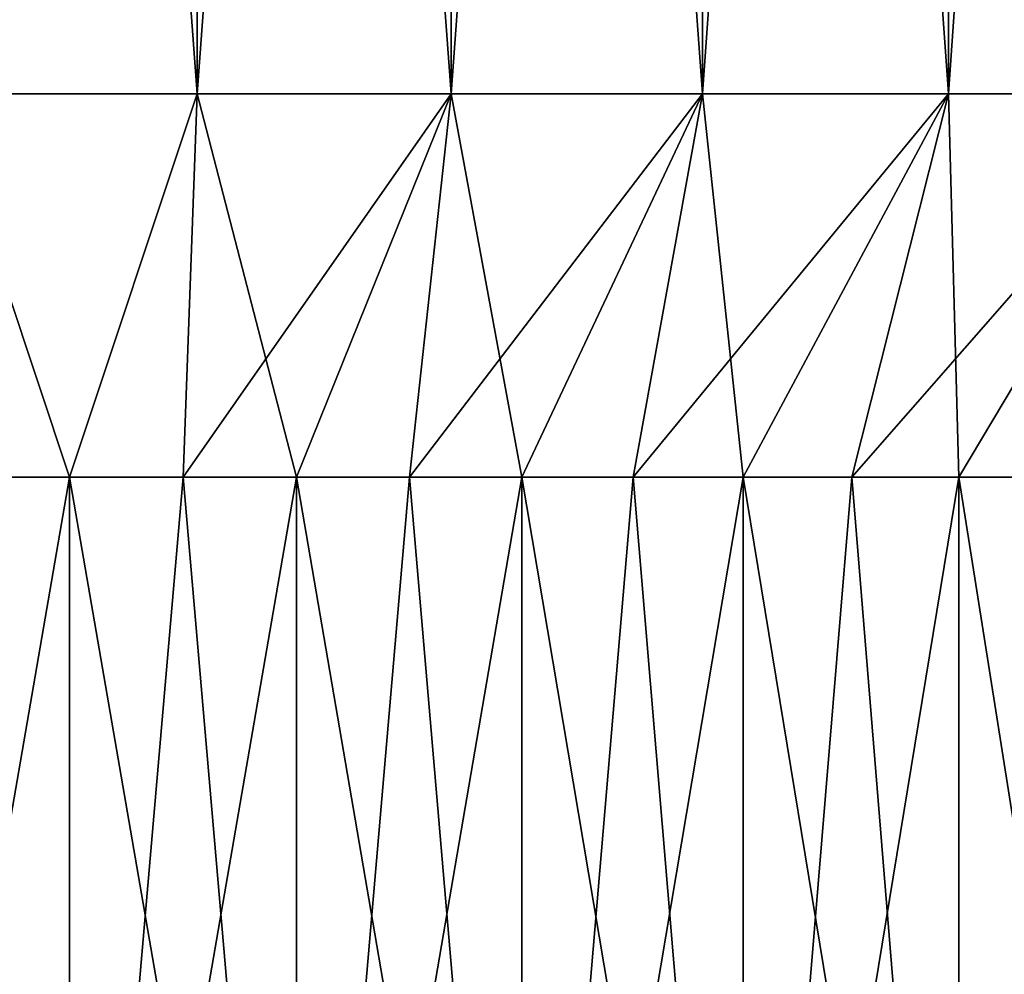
# Model space of a CAD drawing. Header units: metres. Extents: x -104 to 104, y -68 to 90.
# Tile 724 of 744: x 76.27 to 80.77, y 68.82 to 73.18. Entities that reach past the tile are written whole.
import ezdxf

# ---------------------------------------------------------------- set-up
doc = ezdxf.new("R2010")
doc.units = ezdxf.units.M
doc.layers.add('solid_FIT-BATH-153_SW0002', color=7, linetype='CONTINUOUS')

msp = doc.modelspace()

# ---------------------------------------------------------------- linework, layer by layer
at = {"layer": 'solid_FIT-BATH-153_SW0002'}
for points in [[(75.916344, 72.836777, -12.986892), (75.916344, 88.586777, -12.986892), (77.083656, 88.586777, -12.986892)], [(77.083656, 72.836777, -12.986892), (75.916344, 72.836777, -12.986892), (77.083656, 88.586777, -12.986892)], [(77.083656, 72.836777, 12.986892), (77.083656, 88.586777, 12.986892), (75.916344, 88.586777, 12.986892)], [(75.916344, 72.836777, 12.986892), (77.083656, 72.836777, 12.986892), (75.916344, 88.586777, 12.986892)], [(77.083656, 72.836777, -12.986892), (77.083656, 88.586777, -12.986892), (78.245117, 88.586777, -12.882335)], [(78.245117, 72.836777, -12.882335), (77.083656, 72.836777, -12.986892), (78.245117, 88.586777, -12.882335)], [(78.245117, 72.836777, 12.882335), (78.245117, 88.586777, 12.882335), (77.083656, 88.586777, 12.986892)], [(77.083656, 72.836777, 12.986892), (78.245117, 72.836777, 12.882335), (77.083656, 88.586777, 12.986892)], [(78.245117, 72.836777, -12.882335), (78.245117, 88.586777, -12.882335), (79.39254, 88.586777, -12.674116)], [(79.39254, 72.836777, -12.674116), (78.245117, 72.836777, -12.882335), (79.39254, 88.586777, -12.674116)], [(79.39254, 72.836777, 12.674116), (79.39254, 88.586777, 12.674116), (78.245117, 88.586777, 12.882335)], [(78.245117, 72.836777, 12.882335), (79.39254, 72.836777, 12.674116), (78.245117, 88.586777, 12.882335)], [(79.39254, 72.836777, -12.674116), (79.39254, 88.586777, -12.674116), (80.51722, 88.586777, -12.363734)], [(80.51722, 72.836777, -12.363734), (79.39254, 72.836777, -12.674116), (80.51722, 88.586777, -12.363734)], [(80.51722, 72.836777, 12.363734), (80.51722, 88.586777, 12.363734), (79.39254, 88.586777, 12.674116)], [(79.39254, 72.836777, 12.674116), (80.51722, 72.836777, 12.363734), (79.39254, 88.586777, 12.674116)], [(80.51722, 72.836777, -12.363734), (80.51722, 88.586777, -12.363734), (81.609543, 88.586777, -11.953767)], [(81.609543, 72.836777, -11.953767), (80.51722, 72.836777, -12.363734), (81.609543, 88.586777, -11.953767)], [(81.609543, 72.836777, 11.953767), (81.609543, 88.586777, 11.953767), (80.51722, 88.586777, 12.363734)], [(80.51722, 72.836777, 12.363734), (81.609543, 72.836777, 11.953767), (80.51722, 88.586777, 12.363734)], [(76.5, 71.086777, -11.25), (75.916344, 72.836777, -12.986892), (77.083656, 72.836777, -12.986892)], [(76.5, 71.086777, -11.25), (75.980606, 71.086777, -11.238004), (75.916344, 72.836777, -12.986892)], [(76.5, 71.086777, 11.25), (77.083656, 72.836777, 12.986892), (75.916344, 72.836777, 12.986892)], [(75.980606, 71.086777, 11.238004), (76.5, 71.086777, 11.25), (75.916344, 72.836777, 12.986892)], [(77.019394, 71.086777, -11.238004), (76.5, 71.086777, -11.25), (77.083656, 72.836777, -12.986892)], [(76.5, 71.086777, 11.25), (77.019394, 71.086777, 11.238004), (77.083656, 72.836777, 12.986892)], [(77.019394, 71.086777, -11.238004), (77.083656, 72.836777, -12.986892), (78.245117, 72.836777, -12.882335)], [(77.537689, 71.086777, -11.20204), (77.019394, 71.086777, -11.238004), (78.245117, 72.836777, -12.882335)], [(77.019394, 71.086777, 11.238004), (77.537689, 71.086777, 11.20204), (77.083656, 72.836777, 12.986892)], [(77.537689, 71.086777, 11.20204), (78.245117, 72.836777, 12.882335), (77.083656, 72.836777, 12.986892)], [(78.053925, 71.086777, -11.142163), (77.537689, 71.086777, -11.20204), (78.245117, 72.836777, -12.882335)], [(77.537689, 71.086777, 11.20204), (78.053925, 71.086777, 11.142163), (78.245117, 72.836777, 12.882335)], [(78.053925, 71.086777, -11.142163), (78.245117, 72.836777, -12.882335), (79.39254, 72.836777, -12.674116)], [(78.567131, 71.086777, -11.058456), (78.053925, 71.086777, -11.142163), (79.39254, 72.836777, -12.674116)], [(78.053925, 71.086777, 11.142163), (78.567131, 71.086777, 11.058456), (78.245117, 72.836777, 12.882335)], [(78.567131, 71.086777, 11.058456), (79.39254, 72.836777, 12.674116), (78.245117, 72.836777, 12.882335)], [(79.075981, 71.086777, -10.95111), (78.567131, 71.086777, -11.058456), (79.39254, 72.836777, -12.674116)], [(78.567131, 71.086777, 11.058456), (79.075981, 71.086777, 10.95111), (79.39254, 72.836777, 12.674116)], [(79.075981, 71.086777, -10.95111), (79.39254, 72.836777, -12.674116), (80.51722, 72.836777, -12.363734)], [(79.579079, 71.086777, -10.820433), (79.075981, 71.086777, -10.95111), (80.51722, 72.836777, -12.363734)], [(79.075981, 71.086777, 10.95111), (79.579079, 71.086777, 10.820433), (79.39254, 72.836777, 12.674116)], [(79.579079, 71.086777, 10.820433), (80.51722, 72.836777, 12.363734), (79.39254, 72.836777, 12.674116)], [(80.075279, 71.086777, -10.666764), (79.579079, 71.086777, -10.820433), (80.51722, 72.836777, -12.363734)], [(79.579079, 71.086777, 10.820433), (80.075279, 71.086777, 10.666764), (80.51722, 72.836777, 12.363734)], [(80.075279, 71.086777, -10.666764), (80.51722, 72.836777, -12.363734), (81.609543, 72.836777, -11.953767)], [(80.563805, 71.086777, -10.490375), (80.075279, 71.086777, -10.666764), (81.609543, 72.836777, -11.953767)], [(80.075279, 71.086777, 10.666764), (80.563805, 71.086777, 10.490375), (80.51722, 72.836777, 12.363734)], [(80.563805, 71.086777, 10.490375), (81.609543, 72.836777, 11.953767), (80.51722, 72.836777, 12.363734)], [(81.043869, 71.086777, -10.291537), (80.563805, 71.086777, -10.490375), (81.609543, 72.836777, -11.953767)], [(80.563805, 71.086777, 10.490375), (81.043869, 71.086777, 10.291537), (81.609543, 72.836777, 11.953767)], [(76.5, 65.086777, 11.25), (75.980606, 71.086777, 11.238004), (75.462311, 71.086777, 11.20204)], [(75.462311, 65.086777, 11.20204), (76.5, 65.086777, 11.25), (75.462311, 71.086777, 11.20204)], [(75.462311, 65.086777, -11.20204), (75.980606, 71.086777, -11.238004), (76.5, 71.086777, -11.25)], [(76.5, 65.086777, -11.25), (75.462311, 65.086777, -11.20204), (76.5, 71.086777, -11.25)], [(76.5, 65.086777, 11.25), (76.5, 71.086777, 11.25), (75.980606, 71.086777, 11.238004)], [(77.537689, 65.086777, 11.20204), (77.019394, 71.086777, 11.238004), (76.5, 71.086777, 11.25)], [(76.5, 65.086777, 11.25), (77.537689, 65.086777, 11.20204), (76.5, 71.086777, 11.25)], [(76.5, 65.086777, -11.25), (76.5, 71.086777, -11.25), (77.019394, 71.086777, -11.238004)], [(76.5, 65.086777, -11.25), (77.019394, 71.086777, -11.238004), (77.537689, 71.086777, -11.20204)], [(77.537689, 65.086777, -11.20204), (76.5, 65.086777, -11.25), (77.537689, 71.086777, -11.20204)], [(77.537689, 65.086777, 11.20204), (77.537689, 71.086777, 11.20204), (77.019394, 71.086777, 11.238004)], [(78.567131, 65.086777, 11.058456), (78.053925, 71.086777, 11.142163), (77.537689, 71.086777, 11.20204)], [(77.537689, 65.086777, 11.20204), (78.567131, 65.086777, 11.058456), (77.537689, 71.086777, 11.20204)], [(77.537689, 65.086777, -11.20204), (77.537689, 71.086777, -11.20204), (78.053925, 71.086777, -11.142163)], [(77.537689, 65.086777, -11.20204), (78.053925, 71.086777, -11.142163), (78.567131, 71.086777, -11.058456)], [(78.567131, 65.086777, -11.058456), (77.537689, 65.086777, -11.20204), (78.567131, 71.086777, -11.058456)], [(78.567131, 65.086777, 11.058456), (78.567131, 71.086777, 11.058456), (78.053925, 71.086777, 11.142163)], [(79.579079, 65.086777, 10.820433), (79.075981, 71.086777, 10.95111), (78.567131, 71.086777, 11.058456)], [(78.567131, 65.086777, 11.058456), (79.579079, 65.086777, 10.820433), (78.567131, 71.086777, 11.058456)], [(78.567131, 65.086777, -11.058456), (78.567131, 71.086777, -11.058456), (79.075981, 71.086777, -10.95111)], [(78.567131, 65.086777, -11.058456), (79.075981, 71.086777, -10.95111), (79.579079, 71.086777, -10.820433)], [(79.579079, 65.086777, -10.820433), (78.567131, 65.086777, -11.058456), (79.579079, 71.086777, -10.820433)], [(79.579079, 65.086777, 10.820433), (79.579079, 71.086777, 10.820433), (79.075981, 71.086777, 10.95111)], [(80.563805, 65.086777, 10.490375), (80.075279, 71.086777, 10.666764), (79.579079, 71.086777, 10.820433)], [(79.579079, 65.086777, 10.820433), (80.563805, 65.086777, 10.490375), (79.579079, 71.086777, 10.820433)], [(79.579079, 65.086777, -10.820433), (79.579079, 71.086777, -10.820433), (80.075279, 71.086777, -10.666764)], [(79.579079, 65.086777, -10.820433), (80.075279, 71.086777, -10.666764), (80.563805, 71.086777, -10.490375)], [(80.563805, 65.086777, -10.490375), (79.579079, 65.086777, -10.820433), (80.563805, 71.086777, -10.490375)], [(80.563805, 65.086777, 10.490375), (80.563805, 71.086777, 10.490375), (80.075279, 71.086777, 10.666764)], [(81.514404, 65.086777, 10.070663), (81.043869, 71.086777, 10.291537), (80.563805, 71.086777, 10.490375)], [(80.563805, 65.086777, 10.490375), (81.514404, 65.086777, 10.070663), (80.563805, 71.086777, 10.490375)], [(80.563805, 65.086777, -10.490375), (80.563805, 71.086777, -10.490375), (81.043869, 71.086777, -10.291537)], [(80.563805, 65.086777, -10.490375), (81.043869, 71.086777, -10.291537), (81.514404, 71.086777, -10.070663)], [(81.514404, 65.086777, -10.070663), (80.563805, 65.086777, -10.490375), (81.514404, 71.086777, -10.070663)]]:
    msp.add_3dface(points, dxfattribs=at)

doc.saveas('drawing.dxf')
